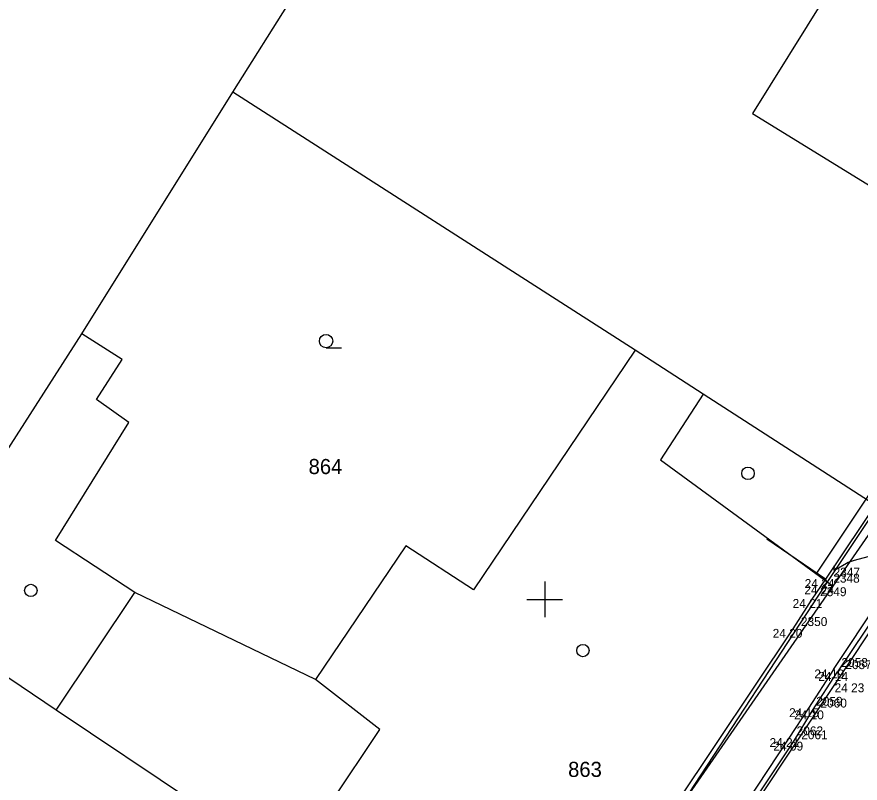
# Model space of a CAD drawing. Extents: x -702257 to -701487, y -1009871 to -1008841.
# Drawn here: x -701839.84 to -701816.13, y -1009455.16 to -1009433.63 of the extents above; entities that cross this region are included whole.
import ezdxf

# ---------------------------------------------------------------- set-up
doc = ezdxf.new("R2010")
doc.units = 0
for name, color, linetype in [('Ex_Minor Contours', 7, 'Continuous'), ('Z_body', 7, 'Continuous'), ('Z_body_cisla', 7, 'Continuous'), ('Z_body_vysky_redukovane', 7, 'Continuous'), ('Z_budova', 7, 'Continuous'), ('Z_hektometricka_sit', 7, 'Continuous'), ('Z_katastr_cisla_pozemkova', 7, 'Continuous'), ('Z_katastr_cisla_stavebni', 7, 'Continuous'), ('Z_katastr_hranice', 7, 'Continuous'), ('Z_katastr_vnitrni_kresba', 7, 'Continuous'), ('Z_katastr_znacky_budov', 7, 'Continuous'), ('Z_katastr_znacky_kultur', 7, 'Continuous'), ('Z_komunikace', 7, 'Continuous'), ('Z_obruba', 7, 'Continuous'), ('Z_ploty', 7, 'Continuous'), ('Z_rozhranni', 7, 'Continuous'), ('Z_vstupy', 7, 'Continuous')]:
    doc.layers.add(name, color=color, linetype=linetype)

# ---------------------------------------------------------------- blocks, each defined once
blk = doc.blocks.new('POINT_DISPLAY')
blk.add_line((0, 0), (0, 0))

msp = doc.modelspace()

# ---------------------------------------------------------------- linework, layer by layer
at = {"layer": 'Ex_Minor Contours'}
msp.add_lwpolyline([(-701815.009, -1009448.565), (-701816.305, -1009448.909), (-701816.36, -1009448.925), (-701816.414, -1009448.945), (-701816.467, -1009448.968), (-701816.518, -1009448.995), (-701816.811, -1009449.158), (-701816.817, -1009449.161), (-701816.822, -1009449.164), (-701816.827, -1009449.168), (-701816.832, -1009449.172), (-701816.852, -1009449.188), (-701816.856, -1009449.191), (-701816.859, -1009449.191), (-701816.861, -1009449.189), (-701816.861, -1009449.184), (-701816.853, -1009449.047)], dxfattribs=at)
at = {"layer": 'Z_budova'}
for p, q in [((-701817.11, -1009449.43), (-701818.76, -1009448.31)), ((-701817.11, -1009449.43), (-701817.49, -1009449.99)), ((-701818.03, -1009450.83), (-701825.44, -1009461.9))]:
    msp.add_line(p, q, dxfattribs=at)
at = {"layer": 'Z_hektometricka_sit'}
for p, q in [((-701825, -1009449.5), (-701825, -1009450.5)), ((-701825, -1009449.5), (-701825, -1009450.5)), ((-701825.5, -1009450), (-701824.5, -1009450)), ((-701825.5, -1009450), (-701824.5, -1009450))]:
    msp.add_line(p, q, dxfattribs=at)
at = {"layer": 'Z_katastr_hranice'}
for p, q in [((-701833.77, -1009435.75), (-701829.3, -1009428.67)), ((-701838.01, -1009442.54), (-701833.77, -1009435.75)), ((-701822.46, -1009443), (-701833.77, -1009435.75)), ((-701823.73, -1009462.73), (-701809.93, -1009442)), ((-701842.98, -1009450.27), (-701838.01, -1009442.54)), ((-701836.88, -1009443.26), (-701838.01, -1009442.54)), ((-701822.46, -1009443), (-701827, -1009449.73)), ((-701820.55, -1009444.23), (-701822.46, -1009443)), ((-701837.6, -1009444.38), (-701836.88, -1009443.26)), ((-701836.69, -1009445.03), (-701837.6, -1009444.38)), ((-701815.44, -1009447.53), (-701820.55, -1009444.23)), ((-701838.75, -1009448.35), (-701836.69, -1009445.03)), ((-701816.89, -1009449.63), (-701815.44, -1009447.53)), ((-701836.52, -1009449.81), (-701838.75, -1009448.35)), ((-701828.9, -1009448.5), (-701831.44, -1009452.25)), ((-701827, -1009449.73), (-701828.9, -1009448.5)), ((-701831.44, -1009452.25), (-701836.52, -1009449.81)), ((-701825.47, -1009461.99), (-701816.89, -1009449.63)), ((-701838.73, -1009453.11), (-701842.98, -1009450.27)), ((-701832.2, -1009457.48), (-701838.73, -1009453.11))]:
    msp.add_line(p, q, dxfattribs=at)
at = {"layer": 'Z_katastr_vnitrni_kresba'}
for p, q in [((-701815.41, -1009430.33), (-701819.16, -1009436.35)), ((-701819.16, -1009436.35), (-701811.47, -1009441.08)), ((-701820.55, -1009444.23), (-701821.75, -1009446.08)), ((-701821.75, -1009446.08), (-701816.89, -1009449.63)), ((-701838.73, -1009453.11), (-701836.52, -1009449.81)), ((-701829.64, -1009453.66), (-701831.44, -1009452.25)), ((-701832.2, -1009457.48), (-701829.64, -1009453.66))]:
    msp.add_line(p, q, dxfattribs=at)
at = {"layer": 'Z_katastr_znacky_budov'}
for centre in [(-701819.287, -1009446.459), (-701839.447, -1009449.749), (-701823.927, -1009451.439)]:
    msp.add_circle(centre, 0.175, dxfattribs=at)
at = {"layer": 'Z_katastr_znacky_kultur'}
msp.add_line((-701831.148, -1009442.93), (-701830.711, -1009442.93), dxfattribs=at)
msp.add_circle((-701831.148, -1009442.742), 0.187, dxfattribs=at)
at = {"layer": 'Z_komunikace'}
for p, q in [((-701812.08, -1009445.01), (-701816.77, -1009452.04)), ((-701817.47, -1009453.12), (-701816.77, -1009452.04)), ((-701818.01, -1009454), (-701817.47, -1009453.12)), ((-701822.44, -1009460.67), (-701818.01, -1009454))]:
    msp.add_line(p, q, dxfattribs=at)
at = {"layer": 'Z_obruba'}
for p, q in [((-701816.88, -1009451.97), (-701812.2, -1009444.91)), ((-701816.88, -1009451.97), (-701817.59, -1009453.06)), ((-701817.59, -1009453.06), (-701818.14, -1009453.9)), ((-701818.14, -1009453.9), (-701822.55, -1009460.59))]:
    msp.add_line(p, q, dxfattribs=at)
at = {"layer": 'Z_ploty'}
for p, q in [((-701815.82, -1009446.96), (-701817.36, -1009449.26)), ((-701815.57, -1009447.13), (-701817.11, -1009449.43))]:
    msp.add_line(p, q, dxfattribs=at)
at = {"layer": 'Z_rozhranni'}
for p, q in [((-701817.12, -1009449.61), (-701813.25, -1009443.81)), ((-701821.32, -1009456.02), (-701817.12, -1009449.61))]:
    msp.add_line(p, q, dxfattribs=at)
at = {"layer": 'Z_vstupy'}
msp.add_line((-701817.49, -1009449.99), (-701818.03, -1009450.83), dxfattribs=at)

# ---------------------------------------------------------------- block references
at = {"layer": 'Z_body'}
for p in [(-701817.11, -1009449.43), (-701817.12, -1009449.61), (-701817.49, -1009449.99), (-701818.03, -1009450.83), (-701816.88, -1009451.97), (-701816.77, -1009452.04), (-701816.27, -1009452.36), (-701817.59, -1009453.06), (-701817.47, -1009453.12), (-701818.14, -1009453.9), (-701818.01, -1009454)]:
    msp.add_blockref('POINT_DISPLAY', p, dxfattribs=at)

# ---------------------------------------------------------------- texts
at = {"layer": 'Z_body_cisla'}
for s, p in [('2347', (-701816.88, -1009449.36)), ('2348', (-701816.89, -1009449.53)), ('2349', (-701817.26, -1009449.91)), ('2350', (-701817.8, -1009450.75)), ('2058', (-701816.66, -1009451.9)), ('2057', (-701816.55, -1009451.96)), ('2059', (-701817.37, -1009452.99)), ('2060', (-701817.25, -1009453.04)), ('2062', (-701817.92, -1009453.82)), ('2061', (-701817.79, -1009453.93))]:
    msp.add_text(s, height=0.25, dxfattribs=at).set_placement(p)
at = {"layer": 'Z_body_vysky_redukovane'}
for s, p in [('24 24', (-701817.693, -1009449.68)), ('24 24', (-701817.703, -1009449.86)), ('24 21', (-701818.032, -1009450.24)), ('24 20', (-701818.593, -1009451.08)), ('24 19', (-701817.422, -1009452.22)), ('24 14', (-701817.312, -1009452.29)), ('24 23', (-701816.853, -1009452.61)), ('24 15', (-701818.132, -1009453.31)), ('24 10', (-701817.991, -1009453.37)), ('24 21', (-701818.682, -1009454.15)), ('24 09', (-701818.573, -1009454.25))]:
    msp.add_text(s, height=0.25, dxfattribs=at).set_placement(p)
at = {"layer": 'Z_katastr_cisla_pozemkova'}
msp.add_text('864', height=0.425, dxfattribs=at).set_placement((-701831.638, -1009446.48))
at = {"layer": 'Z_katastr_cisla_stavebni'}
msp.add_text('863', height=0.425, dxfattribs=at).set_placement((-701824.343, -1009454.99))

doc.saveas('drawing.dxf')
